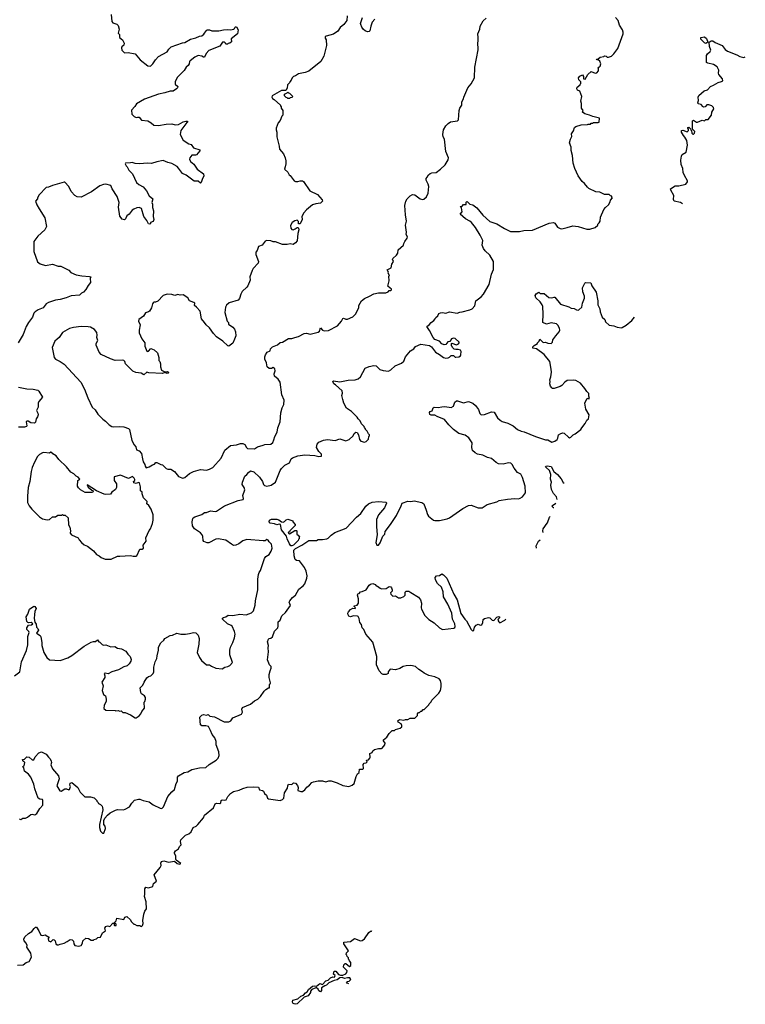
# Model space of a CAD drawing. Extents: x 2087054 to 2277909, y 548907 to 753496.
# Tile 389 of 444: x 2262022 to 2271394, y 641534 to 654247. Entities that reach past the tile are written whole.
import ezdxf

# ---------------------------------------------------------------- set-up
doc = ezdxf.new("R2010")
doc.units = 0

msp = doc.modelspace()

# ---------------------------------------------------------------- linework, layer by layer
at = {"layer": '0CON20XD'}
for points in [[(2263203, 654315), (2263210, 654225), (2263226, 654206), (2263275, 654190), (2263292, 654172), (2263308, 654125), (2263292, 654075), (2263310, 654055), (2263310, 654015), (2263348, 653985), (2263370, 653945), (2263365, 653918), (2263340, 653895), (2263338, 653885), (2263343, 653855), (2263365, 653827), (2263375, 653818), (2263423, 653823), (2263515, 653804), (2263577, 653727), (2263675, 653650), (2263705, 653648), (2263715, 653650), (2263743, 653677), (2263775, 653728), (2263815, 653772), (2263925, 653832), (2263946, 653865), (2263977, 653895), (2264125, 653950), (2264155, 653953), (2264227, 653995), (2264295, 654013), (2264345, 654036), (2264375, 654040), (2264401, 654059), (2264431, 654105), (2264445, 654114), (2264475, 654116), (2264505, 654104), (2264595, 654103), (2264655, 654118), (2264705, 654121), (2264745, 654116), (2264787, 654123), (2264798, 654132), (2264800, 654145), (2264810, 654155), (2264820, 654155), (2264842, 654115), (2264836, 654064), (2264755, 654000), (2264757, 653963), (2264737, 653943), (2264715, 653940), (2264705, 653930), (2264685, 653930), (2264680, 653945), (2264665, 653957), (2264642, 653955), (2264606, 653904), (2264463, 653847), (2264431, 653809), (2264410, 653765), (2264395, 653764), (2264375, 653774), (2264325, 653783), (2264285, 653764), (2264223, 653715), (2264214, 653705), (2264209, 653675), (2264196, 653655), (2264174, 653635), (2264147, 653593), (2264060, 653505), (2264038, 653465), (2264031, 653445), (2264031, 653415), (2264063, 653385), (2264062, 653368), (2264048, 653352), (2264005, 653326), (2263964, 653326), (2263895, 653302), (2263815, 653284), (2263635, 653220), (2263530, 653160), (2263510, 653125), (2263465, 653080), (2263470, 653025), (2263500, 652995), (2263525, 652982), (2263545, 652990), (2263565, 652988), (2263595, 652950), (2263679, 652939), (2263722, 652915), (2263754, 652884), (2263815, 652880), (2263915, 652900), (2263985, 652902), (2264031, 652891), (2264075, 652894), (2264135, 652930), (2264167, 652937), (2264190, 652935), (2264190, 652925), (2264180, 652920), (2264103, 652815), (2264093, 652765), (2264135, 652690), (2264205, 652644), (2264235, 652634), (2264265, 652594), (2264348, 652568), (2264350, 652555), (2264305, 652502), (2264293, 652497), (2264245, 652497), (2264219, 652465), (2264216, 652445), (2264228, 652415), (2264270, 652380), (2264316, 652315), (2264395, 652258), (2264401, 652225), (2264384, 652195), (2264367, 652145), (2264355, 652138), (2264325, 652160), (2264275, 652162), (2264171, 652241), (2264125, 652260), (2264075, 652331), (2264055, 652350), (2263985, 652392), (2263935, 652404), (2263875, 652428), (2263792, 652412), (2263725, 652390), (2263675, 652393), (2263565, 652384), (2263515, 652390), (2263475, 652402), (2263455, 652397), (2263390, 652395), (2263382, 652385), (2263395, 652360), (2263410, 652345), (2263430, 652305), (2263480, 652255), (2263532, 652145), (2263559, 652119), (2263618, 652088), (2263658, 652038), (2263694, 651974), (2263740, 651935), (2263730, 651885), (2263736, 651865), (2263736, 651824), (2263748, 651778), (2263747, 651705), (2263754, 651665), (2263745, 651640), (2263712, 651628), (2263710, 651615), (2263702, 651608), (2263685, 651612), (2263663, 651655), (2263626, 651706), (2263595, 651810), (2263565, 651820), (2263535, 651819), (2263495, 651801), (2263474, 651786), (2263435, 651737), (2263404, 651716), (2263390, 651675), (2263375, 651661), (2263345, 651673), (2263315, 651712), (2263299, 651825), (2263306, 651886), (2263281, 651965), (2263218, 652065), (2263199, 652105), (2263135, 652124), (2263105, 652120), (2263055, 652101), (2262951, 652025), (2262815, 651956), (2262765, 651960), (2262735, 651976), (2262687, 652027), (2262655, 652094), (2262605, 652147), (2262595, 652150), (2262445, 652106), (2262395, 652084), (2262365, 652080), (2262273, 651985), (2262250, 651945), (2262250, 651935), (2262228, 651905), (2262244, 651855), (2262274, 651804), (2262345, 651690), (2262366, 651575), (2262348, 651535), (2262255, 651452), (2262204, 651385), (2262203, 651255), (2262251, 651121), (2262285, 651093), (2262355, 651072), (2262445, 651090), (2262520, 651065), (2262555, 651063), (2262655, 651013), (2262684, 650984), (2262753, 650953), (2262825, 650938), (2262923, 650933), (2262940, 650925), (2262932, 650905), (2262935, 650852), (2262907, 650815), (2262878, 650762), (2262845, 650728), (2262820, 650715), (2262795, 650690), (2262685, 650680), (2262624, 650654), (2262545, 650632), (2262485, 650627), (2262395, 650596), (2262365, 650580), (2262324, 650526), (2262261, 650499), (2262221, 650475), (2262205, 650457), (2262186, 650404), (2262135, 650337), (2262106, 650285), (2262066, 650184), (2262000, 650075)], [(2266252, 654295), (2266246, 654235), (2266210, 654185), (2266163, 654147), (2266130, 654100), (2266075, 654060), (2265980, 654035), (2265968, 654025), (2265968, 654008), (2265982, 653985), (2265983, 653915), (2265948, 653775), (2265912, 653705), (2265756, 653584), (2265710, 653565), (2265625, 653547), (2265585, 653522), (2265560, 653515), (2265540, 653495), (2265530, 653465), (2265510, 653445), (2265505, 653430), (2265480, 653405), (2265477, 653363), (2265458, 653332), (2265405, 653332), (2265283, 653265), (2265277, 653245), (2265285, 653228), (2265308, 653218), (2265390, 653145), (2265392, 653132), (2265400, 653125), (2265400, 653105), (2265420, 653075), (2265420, 653015), (2265408, 653002), (2265388, 652945), (2265360, 652915), (2265333, 652845), (2265333, 652825), (2265341, 652795), (2265341, 652735), (2265373, 652615), (2265378, 652575), (2265428, 652515), (2265450, 652465), (2265460, 652425), (2265460, 652375), (2265453, 652367), (2265452, 652345), (2265440, 652315), (2265485, 652280), (2265503, 652243), (2265516, 652236), (2265565, 652168), (2265585, 652158), (2265613, 652157), (2265645, 652168), (2265675, 652168), (2265689, 652159), (2265770, 652035), (2265870, 651990), (2265929, 651919), (2265934, 651905), (2265905, 651879), (2265845, 651871), (2265802, 651858), (2265728, 651792), (2265692, 651755), (2265668, 651705), (2265672, 651668), (2265645, 651610), (2265625, 651610), (2265622, 651642), (2265605, 651658), (2265575, 651650), (2265543, 651627), (2265521, 651589), (2265523, 651553), (2265538, 651538), (2265555, 651534), (2265578, 651548), (2265605, 651563), (2265615, 651562), (2265624, 651554), (2265627, 651535), (2265614, 651486), (2265605, 651392), (2265586, 651365), (2265555, 651346), (2265515, 651352), (2265475, 651344), (2265415, 651346), (2265325, 651378), (2265297, 651377), (2265265, 651391), (2265215, 651398), (2265193, 651387), (2265153, 651337), (2265105, 651320), (2265090, 651265), (2265070, 651245), (2265070, 651215), (2265107, 651123), (2265100, 651105), (2265038, 651035), (2265025, 651010), (2264994, 650925), (2264997, 650885), (2264968, 650812), (2264956, 650794), (2264895, 650738), (2264878, 650705), (2264860, 650645), (2264844, 650626), (2264729, 650591), (2264691, 650559), (2264678, 650535), (2264672, 650465), (2264703, 650353), (2264717, 650337), (2264720, 650315), (2264776, 650276), (2264795, 650250), (2264808, 650215), (2264812, 650165), (2264795, 650120), (2264775, 650070), (2264725, 650030), (2264710, 650035), (2264646, 650096), (2264564, 650154), (2264523, 650195), (2264475, 650268), (2264432, 650305), (2264407, 650337), (2264372, 650385), (2264352, 650485), (2264306, 650536), (2264280, 650555), (2264282, 650585), (2264272, 650595), (2264215, 650618), (2264192, 650655), (2264135, 650693), (2264095, 650689), (2264065, 650697), (2264025, 650684), (2263985, 650700), (2263925, 650704), (2263876, 650685), (2263805, 650611), (2263775, 650598), (2263755, 650600), (2263745, 650593), (2263735, 650578), (2263724, 650525), (2263697, 650483), (2263685, 650474), (2263645, 650463), (2263619, 650421), (2263562, 650375), (2263556, 650355), (2263576, 650305), (2263564, 650236), (2263567, 650205), (2263598, 650125), (2263637, 650075), (2263640, 650030), (2263665, 649968), (2263675, 649962), (2263685, 649968), (2263715, 650000), (2263760, 649985), (2263800, 649945), (2263820, 649885), (2263820, 649845), (2263830, 649835), (2263840, 649805), (2263840, 649765), (2263855, 649720), (2263895, 649698), (2263925, 649706), (2263943, 649695), (2263940, 649685), (2263925, 649678), (2263895, 649690), (2263865, 649680), (2263689, 649689), (2263665, 649697), (2263625, 649662), (2263592, 649682), (2263523, 649693), (2263485, 649710), (2263390, 649805), (2263380, 649835), (2263367, 649847), (2263345, 649852), (2263255, 649848), (2263195, 649868), (2263074, 649924), (2263048, 649955), (2263008, 650045), (2263010, 650065), (2263029, 650105), (2263016, 650145), (2263021, 650175), (2263016, 650206), (2262988, 650245), (2262936, 650276), (2262905, 650283), (2262815, 650284), (2262715, 650274), (2262665, 650261), (2262575, 650207), (2262530, 650145), (2262505, 650121), (2262476, 650094), (2262440, 650015), (2262468, 649885), (2262485, 649862), (2262545, 649833), (2262595, 649798), (2262810, 649565), (2262860, 649475), (2262900, 649365), (2262958, 649245), (2262995, 649208), (2263030, 649155), (2263095, 649087), (2263132, 649062), (2263178, 649015), (2263210, 648995), (2263235, 648989), (2263315, 648996), (2263368, 648988), (2263425, 648970), (2263442, 648955), (2263472, 648815), (2263499, 648759), (2263521, 648731), (2263530, 648695), (2263565, 648678), (2263597, 648645), (2263610, 648575), (2263618, 648538), (2263640, 648505), (2263643, 648483), (2263655, 648462), (2263695, 648472), (2263735, 648500), (2263765, 648510), (2263782, 648528), (2263795, 648528), (2263844, 648504), (2263868, 648498), (2263915, 648452), (2263935, 648442), (2263972, 648442), (2264020, 648415), (2264075, 648348), (2264115, 648330), (2264131, 648329), (2264155, 648337), (2264215, 648386), (2264265, 648413), (2264357, 648437), (2264435, 648432), (2264475, 648442), (2264515, 648463), (2264626, 648585), (2264670, 648690), (2264745, 648749), (2264822, 648758), (2264875, 648773), (2264905, 648773), (2264931, 648761), (2264950, 648725), (2264965, 648710), (2265055, 648708), (2265095, 648733), (2265167, 648753), (2265186, 648764), (2265264, 648766), (2265291, 648789), (2265306, 648824)], [(2265306, 648824), (2265316, 648864), (2265347, 648923), (2265356, 648975), (2265384, 649055), (2265395, 649170), (2265414, 649235), (2265433, 649277), (2265436, 649334), (2265409, 649405), (2265384, 649565), (2265360, 649605), (2265314, 649645), (2265310, 649675), (2265320, 649715), (2265319, 649739), (2265295, 649757), (2265275, 649742), (2265245, 649742), (2265218, 649765), (2265210, 649815), (2265188, 649865), (2265188, 649895), (2265195, 649920), (2265220, 649955), (2265255, 649970), (2265260, 649995), (2265288, 650025), (2265352, 650048), (2265385, 650080), (2265415, 650082), (2265495, 650131), (2265535, 650132), (2265575, 650142), (2265622, 650158), (2265695, 650196), (2265725, 650198), (2265774, 650186), (2265876, 650214), (2265892, 650225), (2265905, 650270), (2265935, 650240), (2265955, 650230), (2266010, 650235), (2266128, 650292), (2266177, 650353), (2266195, 650388), (2266205, 650392), (2266235, 650380), (2266255, 650382), (2266325, 650410), (2266360, 650445), (2266402, 650525), (2266403, 650557), (2266438, 650615), (2266475, 650648), (2266540, 650675), (2266595, 650708), (2266655, 650720), (2266749, 650721), (2266780, 650735), (2266795, 650750), (2266815, 650750), (2266825, 650760), (2266825, 650770), (2266805, 650780), (2266778, 650808), (2266792, 650875), (2266790, 650935), (2266798, 650945), (2266780, 650975), (2266787, 650987), (2266770, 651015), (2266820, 651045), (2266828, 651092), (2266848, 651125), (2266838, 651155), (2266842, 651165), (2266888, 651205), (2266907, 651233), (2266910, 651275), (2266980, 651335), (2266983, 651357), (2266998, 651385), (2267028, 651425), (2267030, 651445), (2267012, 651475), (2267018, 651505), (2267003, 651593), (2267017, 651645), (2267007, 651727), (2266997, 651847), (2267010, 651905), (2267025, 651935), (2267066, 651974), (2267095, 651991), (2267125, 651986), (2267195, 651934), (2267225, 651924), (2267240, 651930), (2267275, 651959), (2267299, 652005), (2267306, 652095), (2267299, 652125), (2267273, 652175), (2267273, 652195), (2267283, 652215), (2267303, 652245), (2267325, 652260), (2267345, 652269), (2267402, 652275), (2267457, 652315), (2267516, 652374), (2267555, 652438), (2267561, 652465), (2267524, 652544), (2267510, 652705), (2267493, 652733), (2267488, 652765), (2267497, 652825), (2267524, 652876), (2267555, 652907), (2267585, 652927), (2267675, 652942), (2267688, 652955), (2267697, 653075), (2267708, 653105), (2267732, 653145), (2267734, 653186), (2267753, 653225), (2267757, 653245), (2267808, 653365), (2267853, 653417), (2267897, 653495), (2267900, 653635), (2267943, 653857), (2267938, 653955), (2267943, 653967), (2267943, 654015), (2267938, 654065), (2267963, 654125), (2267968, 654162), (2268009, 654231), (2268045, 654268)], [(2266278, 648825), (2266330, 648875), (2266340, 648905), (2266365, 648920), (2266380, 648915), (2266400, 648885), (2266410, 648825), (2266430, 648805), (2266475, 648792), (2266495, 648800), (2266525, 648830), (2266530, 648865), (2266540, 648875), (2266540, 648885), (2266525, 648900), (2266510, 648935), (2266490, 648955), (2266490, 648965), (2266475, 648980), (2266470, 648995), (2266437, 649027), (2266418, 649068), (2266392, 649095), (2266382, 649115), (2266306, 649186), (2266243, 649233), (2266209, 649295), (2266194, 649345), (2266184, 649395), (2266192, 649425), (2266188, 649455), (2266102, 649532), (2266078, 649545), (2266068, 649575), (2266075, 649582), (2266155, 649573), (2266265, 649593), (2266355, 649598), (2266392, 649608), (2266424, 649636), (2266485, 649749), (2266535, 649769), (2266595, 649784), (2266625, 649778), (2266675, 649731), (2266715, 649718), (2266785, 649708), (2266814, 649726), (2266873, 649777), (2266955, 649811), (2266982, 649838), (2267006, 649895), (2267069, 649971), (2267112, 649998), (2267134, 650026), (2267205, 650058), (2267315, 650038), (2267340, 650025), (2267392, 649952), (2267445, 649923), (2267496, 649884), (2267525, 649877), (2267557, 649883), (2267575, 649890), (2267595, 649910), (2267625, 649910), (2267645, 649890), (2267655, 649888), (2267695, 649893), (2267715, 649908), (2267721, 649919), (2267722, 649962), (2267715, 649980), (2267685, 649990), (2267655, 649988), (2267633, 649993), (2267610, 650015), (2267608, 650028), (2267600, 650035), (2267600, 650065), (2267605, 650070), (2267665, 650048), (2267689, 650061), (2267700, 650075), (2267698, 650085), (2267645, 650131), (2267625, 650136), (2267598, 650125), (2267578, 650092), (2267553, 650087), (2267526, 650054), (2267505, 650048), (2267475, 650060), (2267445, 650098), (2267385, 650118), (2267364, 650144), (2267317, 650235), (2267282, 650285), (2267312, 650305), (2267335, 650338), (2267369, 650361), (2267388, 650385), (2267395, 650400), (2267422, 650425), (2267436, 650454), (2267455, 650464), (2267485, 650466), (2267525, 650457), (2267575, 650474), (2267672, 650458), (2267705, 650471), (2267735, 650473), (2267835, 650500), (2267865, 650514), (2267899, 650551), (2267914, 650616), (2267983, 650667), (2268014, 650705), (2268085, 650828), (2268115, 650960), (2268143, 651023), (2268141, 651125), (2268096, 651205), (2268035, 651263), (2268012, 651292), (2267997, 651335), (2268005, 651398), (2267971, 651465), (2267907, 651565), (2267857, 651627), (2267835, 651645), (2267779, 651675), (2267710, 651735), (2267737, 651765), (2267727, 651817), (2267710, 651835), (2267735, 651840), (2267755, 651860), (2267788, 651862), (2267788, 651892), (2267795, 651900), (2267806, 651896), (2267836, 651866), (2267875, 651856), (2267925, 651816), (2268002, 651722), (2268095, 651642), (2268185, 651612), (2268282, 651552), (2268363, 651513), (2268479, 651511), (2268533, 651523), (2268645, 651528), (2268860, 651620), (2268915, 651630), (2268935, 651618), (2268970, 651570), (2269001, 651551), (2269025, 651548), (2269095, 651562), (2269165, 651587), (2269235, 651576), (2269345, 651542), (2269385, 651542), (2269455, 651562), (2269490, 651595), (2269490, 651605), (2269507, 651623), (2269518, 651645), (2269522, 651695), (2269568, 651795), (2269587, 651823), (2269628, 651855), (2269650, 651895), (2269652, 651918), (2269680, 651945), (2269672, 651952), (2269668, 651968), (2269652, 651972), (2269635, 651990), (2269575, 651990), (2269515, 652018), (2269463, 652023), (2269375, 652068), (2269354, 652084), (2269315, 652132), (2269287, 652157), (2269235, 652230), (2269192, 652325), (2269170, 652395), (2269160, 652495), (2269143, 652557), (2269143, 652603), (2269122, 652655), (2269134, 652706), (2269153, 652737), (2269150, 652775), (2269175, 652810), (2269186, 652854), (2269205, 652869), (2269272, 652888), (2269355, 652892), (2269365, 652900), (2269395, 652900), (2269405, 652910), (2269425, 652910), (2269435, 652918), (2269495, 652918), (2269508, 652925), (2269510, 652975), (2269425, 652997), (2269380, 653015), (2269323, 653033), (2269290, 653055), (2269298, 653075), (2269280, 653105), (2269280, 653165), (2269270, 653195), (2269282, 653255), (2269258, 653325), (2269225, 653338), (2269217, 653355), (2269223, 653375), (2269260, 653405), (2269260, 653415), (2269270, 653425), (2269270, 653445), (2269245, 653472), (2269239, 653495), (2269255, 653518), (2269293, 653533), (2269303, 653513), (2269303, 653483), (2269325, 653480), (2269361, 653539), (2269403, 653577), (2269455, 653558), (2269478, 653562), (2269498, 653585), (2269498, 653615), (2269490, 653625), (2269505, 653640), (2269520, 653645), (2269528, 653675), (2269515, 653710), (2269495, 653730), (2269475, 653730), (2269472, 653738), (2269495, 653740), (2269520, 653765), (2269565, 653770), (2269575, 653780), (2269595, 653778), (2269610, 653765), (2269625, 653762), (2269665, 653777), (2269696, 653805), (2269748, 653875), (2269816, 654064), (2269817, 654085), (2269806, 654116), (2269770, 654175), (2269752, 654235), (2269718, 654275)], [(2266607, 654253), (2266574, 654215), (2266556, 654165), (2266546, 654105), (2266535, 654094), (2266515, 654090), (2266485, 654101), (2266462, 654122), (2266440, 654150), (2266426, 654184), (2266424, 654196), (2266450, 654275)], [(2270581, 651871), (2270555, 651887), (2270474, 651905), (2270467, 651925), (2270469, 651979), (2270430, 652045), (2270428, 652065), (2270488, 652102), (2270535, 652102), (2270627, 652123), (2270648, 652155), (2270648, 652165), (2270608, 652235), (2270593, 652275), (2270586, 652326), (2270567, 652377), (2270562, 652435), (2270569, 652485), (2270580, 652505), (2270630, 652535), (2270648, 652625), (2270639, 652685), (2270615, 652728), (2270595, 652750), (2270570, 652795), (2270570, 652815), (2270589, 652819), (2270645, 652800), (2270660, 652815), (2270660, 652835), (2270650, 652845), (2270650, 652855), (2270665, 652860), (2270688, 652838), (2270692, 652822), (2270700, 652815), (2270702, 652782), (2270715, 652770), (2270725, 652770), (2270737, 652783), (2270740, 652805), (2270710, 652835), (2270711, 652939), (2270725, 652948), (2270763, 652923), (2270775, 652922), (2270835, 652950), (2270865, 652940), (2270883, 652957), (2270915, 652960), (2270956, 653014), (2270960, 653055), (2270986, 653094), (2270982, 653115), (2270960, 653135), (2270925, 653147), (2270895, 653148), (2270875, 653122), (2270855, 653118), (2270844, 653124), (2270825, 653150), (2270785, 653162), (2270780, 653175), (2270790, 653205), (2270787, 653245), (2270794, 653266), (2270861, 653329), (2270905, 653340), (2270945, 653384), (2270985, 653401), (2271042, 653438), (2271085, 653448), (2271102, 653458), (2271098, 653485), (2271050, 653540), (2271047, 653555), (2271052, 653595), (2271030, 653640), (2270985, 653669), (2270910, 653685), (2270894, 653695), (2270894, 653785), (2270905, 653806), (2270942, 653835), (2270948, 653852), (2270930, 653900), (2270928, 653955), (2270955, 653974), (2270975, 653974), (2271004, 653954), (2271095, 653912), (2271135, 653862), (2271165, 653840), (2271285, 653795), (2271325, 653771), (2271375, 653760), (2271394, 653766)], [(2270885, 653940), (2270865, 653948), (2270818, 653995), (2270820, 654015), (2270865, 654024), (2270893, 654005), (2270910, 653955), (2270885, 653940)], [(2265505, 653230), (2265485, 653230), (2265478, 653238), (2265462, 653242), (2265442, 653262), (2265440, 653285), (2265478, 653302), (2265485, 653310), (2265492, 653302), (2265508, 653298), (2265550, 653255), (2265538, 653242), (2265515, 653240), (2265505, 653230)], [(2268947, 650165), (2268990, 650215), (2268998, 650238), (2268994, 650265), (2268974, 650304), (2268955, 650321), (2268885, 650334), (2268825, 650316), (2268780, 650335), (2268784, 650445), (2268779, 650545), (2268772, 650565), (2268746, 650605), (2268687, 650655), (2268681, 650685), (2268691, 650709), (2268725, 650728), (2268745, 650713), (2268795, 650713), (2268858, 650658), (2268895, 650656), (2268925, 650666), (2268935, 650664), (2269008, 650575), (2269115, 650540), (2269145, 650524), (2269185, 650520), (2269215, 650500), (2269235, 650498), (2269245, 650500), (2269284, 650536), (2269289, 650585), (2269315, 650650), (2269316, 650675), (2269297, 650735), (2269292, 650785), (2269320, 650845), (2269330, 650855), (2269398, 650848), (2269412, 650812), (2269467, 650727), (2269490, 650615), (2269488, 650565), (2269514, 650514), (2269521, 650475), (2269546, 650406), (2269579, 650375), (2269587, 650345), (2269635, 650304), (2269695, 650294), (2269737, 650277), (2269795, 650268), (2269805, 650271), (2269856, 650304), (2269928, 650362), (2269961, 650405)], [(2262015, 643928), (2262035, 643922), (2262064, 643936), (2262095, 643938), (2262121, 643949), (2262165, 643983), (2262185, 643990), (2262218, 643982), (2262244, 643996), (2262280, 644060), (2262321, 644105), (2262322, 644165), (2262315, 644179), (2262282, 644182), (2262260, 644195), (2262216, 644315), (2262204, 644375), (2262165, 644468), (2262137, 644505), (2262083, 644545), (2262077, 644587), (2262062, 644605), (2262080, 644615), (2262088, 644655), (2262075, 644670), (2262065, 644670), (2262060, 644695), (2262085, 644700), (2262115, 644728), (2262145, 644723), (2262185, 644692), (2262205, 644692), (2262221, 644729), (2262268, 644782), (2262305, 644792), (2262362, 644765), (2262394, 644724), (2262414, 644704), (2262429, 644675), (2262433, 644655), (2262426, 644625), (2262444, 644575), (2262524, 644484), (2262533, 644447), (2262502, 644355), (2262539, 644289), (2262556, 644284), (2262605, 644314), (2262625, 644314), (2262655, 644302), (2262663, 644307), (2262677, 644345), (2262670, 644365), (2262675, 644390), (2262695, 644398), (2262772, 644335), (2262805, 644272), (2262864, 644214), (2262935, 644212), (2262985, 644200), (2263020, 644165), (2263020, 644155), (2263035, 644140), (2263040, 644125), (2263065, 644112), (2263085, 644092), (2263093, 644075), (2263096, 644045), (2263053, 643855), (2263052, 643815), (2263065, 643770), (2263090, 643745), (2263110, 643745), (2263130, 643805), (2263124, 643834), (2263110, 643855), (2263110, 643905), (2263122, 643938), (2263156, 643974), (2263192, 644008), (2263258, 644042), (2263285, 644049), (2263364, 644046), (2263385, 644054), (2263438, 644085), (2263471, 644129), (2263505, 644169), (2263555, 644184), (2263575, 644184), (2263615, 644164), (2263695, 644147), (2263745, 644111), (2263835, 644067), (2263858, 644062), (2263881, 644085), (2263937, 644215), (2263985, 644278), (2264021, 644309), (2264042, 644385), (2264059, 644415), (2264062, 644465), (2264075, 644482), (2264147, 644525), (2264195, 644537), (2264245, 644565), (2264345, 644587), (2264425, 644593), (2264469, 644631), (2264558, 644685), (2264585, 644712), (2264598, 644745), (2264593, 644793), (2264560, 644885), (2264558, 644925), (2264544, 644975), (2264509, 645019), (2264485, 645067), (2264461, 645121), (2264428, 645128), (2264375, 645129), (2264355, 645142), (2264348, 645242), (2264375, 645267), (2264395, 645276), (2264435, 645267), (2264455, 645277), (2264476, 645256), (2264538, 645245), (2264663, 645183), (2264725, 645181), (2264747, 645193), (2264776, 645234), (2264888, 645282), (2264898, 645305), (2264890, 645345), (2264901, 645365), (2265005, 645410), (2265056, 645454), (2265098, 645475), (2265134, 645506), (2265178, 645575), (2265201, 645599), (2265235, 645620), (2265248, 645622), (2265250, 645665), (2265258, 645672), (2265260, 645685), (2265242, 645755), (2265243, 645793), (2265255, 645840), (2265272, 645875), (2265268, 645895), (2265250, 645915), (2265222, 645982), (2265234, 646086), (2265230, 646135), (2265237, 646165), (2265223, 646215), (2265235, 646248), (2265245, 646258), (2265265, 646262), (2265285, 646278), (2265315, 646352), (2265354, 646396), (2265360, 646415), (2265359, 646471), (2265386, 646495), (2265409, 646551), (2265455, 646593), (2265520, 646685), (2265504, 646725), (2265511, 646745), (2265544, 646786), (2265583, 646817), (2265627, 646893), (2265682, 646935), (2265705, 646962), (2265731, 647035), (2265734, 647065), (2265724, 647125), (2265702, 647175), (2265635, 647260), (2265595, 647263), (2265580, 647275), (2265566, 647324), (2265562, 647398), (2265585, 647420), (2265665, 647463), (2265756, 647524), (2265855, 647524), (2265875, 647534), (2265935, 647534), (2265987, 647543), (2266007, 647553), (2266045, 647590), (2266094, 647626), (2266237, 647683), (2266370, 647825), (2266429, 647871), (2266491, 647965), (2266526, 647994), (2266575, 648016), (2266655, 648024), (2266756, 648016), (2266760, 648005), (2266734, 647946), (2266657, 647855), (2266632, 647795), (2266630, 647705), (2266640, 647595), (2266622, 647495), (2266634, 647464), (2266655, 647462), (2266677, 647493), (2266713, 647577), (2266737, 647603), (2266743, 647637), (2266813, 647727), (2266890, 647845), (2266948, 647972), (2266960, 648005), (2267035, 648029), (2267075, 648026), (2267115, 648034), (2267215, 648014), (2267240, 647995), (2267273, 647915), (2267288, 647858), (2267303, 647835), (2267365, 647787), (2267385, 647780), (2267445, 647780), (2267545, 647804), (2267575, 647817), (2267745, 647937), (2267820, 647975), (2267855, 647977), (2267945, 647942), (2267995, 647942), (2268060, 647985), (2268185, 648020), (2268215, 648037), (2268324, 648056), (2268416, 648064), (2268465, 648061), (2268485, 648069), (2268514, 648086), (2268553, 648137), (2268549, 648225), (2268514, 648334), (2268495, 648377), (2268452, 648402), (2268408, 648455), (2268383, 648505), (2268365, 648520), (2268335, 648526), (2268265, 648508), (2268205, 648514), (2268178, 648528), (2268115, 648582), (2268065, 648592), (2268002, 648625), (2267935, 648639), (2267904, 648654), (2267870, 648685), (2267862, 648725), (2267866, 648785), (2267825, 648846), (2267775, 648884), (2267695, 648906), (2267626, 648955), (2267566, 649015), (2267509, 649085), (2267415, 649122), (2267385, 649142), (2267335, 649142), (2267320, 649150), (2267313, 649177), (2267325, 649190), (2267350, 649195), (2267362, 649235), (2267375, 649242), (2267425, 649238), (2267475, 649249), (2267515, 649251), (2267595, 649238), (2267624, 649255), (2267643, 649307), (2267665, 649324), (2267675, 649326), (2267755, 649301), (2267817, 649317), (2267875, 649294), (2267909, 649265), (2267946, 649215), (2267965, 649163), (2267984, 649144), (2268025, 649148), (2268115, 649184), (2268150, 649180), (2268195, 649108), (2268228, 649075), (2268255, 649059), (2268325, 649039), (2268394, 649004), (2268451, 648955), (2268500, 648935), (2268537, 648927), (2268684, 648864), (2268815, 648823), (2268845, 648822), (2268895, 648791), (2268935, 648804), (2268962, 648828), (2268973, 648845), (2268982, 648885), (2269010, 648905), (2269035, 648913), (2269055, 648910), (2269110, 648855), (2269125, 648850), (2269142, 648855), (2269172, 648885), (2269198, 648898), (2269270, 648955), (2269282, 648978), (2269326, 649034), (2269346, 649074), (2269370, 649095), (2269376, 649145), (2269335, 649220), (2269323, 649295), (2269347, 649353), (2269365, 649360), (2269373, 649353), (2269380, 649355), (2269372, 649385), (2269375, 649420), (2269345, 649448), (2269322, 649485), (2269265, 649552), (2269205, 649587), (2269175, 649593), (2269095, 649588), (2269065, 649568), (2269025, 649522), (2269001, 649509), (2268925, 649486), (2268905, 649487), (2268895, 649493), (2268878, 649515), (2268868, 649545), (2268872, 649575), (2268868, 649595), (2268883, 649635), (2268889, 649695), (2268888, 649735), (2268870, 649835), (2268795, 649923), (2268695, 649996), (2268650, 650005), (2268650, 650025), (2268665, 650040), (2268710, 650065), (2268710, 650075), (2268730, 650095), (2268740, 650120), (2268785, 650078), (2268815, 650082), (2268845, 650070), (2268885, 650067), (2268903, 650085), (2268910, 650115), (2268947, 650165)], [(2262005, 649504), (2262115, 649480), (2262195, 649476), (2262254, 649464), (2262271, 649451), (2262318, 649375), (2262271, 649319), (2262259, 649295), (2262259, 649245), (2262239, 649199), (2262256, 649165), (2262259, 649145), (2262251, 649119), (2262233, 649095), (2262225, 649050), (2262211, 649039), (2262165, 649043), (2262132, 649062), (2262115, 649063), (2262107, 649055), (2262113, 649005), (2262108, 648995), (2262084, 648986), (2262005, 648984)], [(2261956, 645774), (2262025, 645828), (2262044, 645955), (2262108, 646102), (2262129, 646175), (2262126, 646284), (2262143, 646335), (2262139, 646349), (2262116, 646375), (2262114, 646396), (2262135, 646430), (2262175, 646432), (2262190, 646445), (2262172, 646462), (2262135, 646458), (2262125, 646462), (2262114, 646476), (2262104, 646535), (2262127, 646573), (2262148, 646635), (2262205, 646673), (2262219, 646669), (2262233, 646645), (2262216, 646604), (2262214, 646565), (2262208, 646515), (2262218, 646468), (2262235, 646440), (2262238, 646405), (2262257, 646385), (2262263, 646365), (2262240, 646325), (2262285, 646296), (2262295, 646280), (2262308, 646205), (2262307, 646165), (2262332, 646075), (2262372, 646012), (2262405, 645983), (2262545, 645973), (2262645, 646007), (2262695, 646037), (2262855, 646160), (2262945, 646210), (2262975, 646220), (2263002, 646218), (2263025, 646238), (2263037, 646227), (2263042, 646212), (2263055, 646210), (2263088, 646178), (2263105, 646173), (2263135, 646177), (2263199, 646149), (2263252, 646152), (2263285, 646132), (2263335, 646122), (2263394, 646094), (2263418, 646055), (2263450, 646025), (2263460, 645985), (2263457, 645965), (2263435, 645928), (2263408, 645902), (2263365, 645890), (2263297, 645853), (2263214, 645826), (2263165, 645802), (2263125, 645810), (2263114, 645805), (2263122, 645775), (2263120, 645755), (2263084, 645695), (2263100, 645645), (2263088, 645585), (2263091, 645571), (2263106, 645536), (2263128, 645515), (2263138, 645475), (2263138, 645445), (2263113, 645397), (2263110, 645355), (2263135, 645330), (2263255, 645328), (2263265, 645322), (2263295, 645328), (2263315, 645320), (2263332, 645322), (2263353, 645303), (2263385, 645300), (2263455, 645273), (2263515, 645232), (2263527, 645233), (2263565, 645258), (2263587, 645283), (2263598, 645315), (2263632, 645358), (2263630, 645435), (2263640, 645445), (2263648, 645475), (2263648, 645495), (2263635, 645518), (2263595, 645543), (2263585, 645558), (2263578, 645622), (2263613, 645655), (2263630, 645695), (2263665, 645748), (2263684, 645766), (2263714, 645776), (2263744, 645806), (2263753, 645827), (2263756, 645885), (2263771, 645955), (2263795, 646000), (2263796, 646035), (2263814, 646105), (2263814, 646145), (2263845, 646201), (2263885, 646234), (2263897, 646255), (2263965, 646294), (2263995, 646300), (2264053, 646327), (2264105, 646314), (2264165, 646314), (2264215, 646320), (2264265, 646336), (2264295, 646330), (2264325, 646302), (2264338, 646255), (2264334, 646185), (2264314, 646075), (2264343, 646013), (2264372, 645975), (2264436, 645916), (2264475, 645918), (2264498, 645898), (2264555, 645876), (2264635, 645867), (2264672, 645888), (2264710, 645895), (2264735, 645908), (2264770, 645945), (2264738, 646045), (2264736, 646105), (2264744, 646145), (2264776, 646205), (2264798, 646265), (2264804, 646315), (2264797, 646347), (2264764, 646415), (2264753, 646425), (2264706, 646445), (2264642, 646505), (2264642, 646518), (2264655, 646530), (2264685, 646537), (2264715, 646557), (2264775, 646556), (2264865, 646573), (2264945, 646564), (2265015, 646589), (2265043, 646615), (2265063, 646687), (2265068, 646745), (2265098, 646885), (2265096, 647024), (2265105, 647082), (2265115, 647110), (2265134, 647135), (2265185, 647292), (2265203, 647315), (2265245, 647341), (2265271, 647385), (2265283, 647425), (2265274, 647474), (2265242, 647505), (2265232, 647525), (2265215, 647537), (2265191, 647519), (2265165, 647517), (2264955, 647535), (2264905, 647520), (2264852, 647478), (2264815, 647460), (2264785, 647457), (2264756, 647475), (2264685, 647526), (2264585, 647544), (2264555, 647540), (2264465, 647494), (2264445, 647494), (2264399, 647509), (2264391, 647521), (2264387, 647575), (2264378, 647595), (2264355, 647622), (2264279, 647675), (2264252, 647712), (2264251, 647765), (2264260, 647805), (2264264, 647816), (2264285, 647829), (2264375, 647860), (2264408, 647882), (2264435, 647884), (2264485, 647906), (2264545, 647896), (2264565, 647901), (2264665, 647971), (2264845, 648040), (2264907, 648053), (2264913, 648065), (2264906, 648105), (2264928, 648175), (2264922, 648205), (2264896, 648245), (2264899, 648275), (2264929, 648351), (2264956, 648374), (2264975, 648401), (2265005, 648421), (2265045, 648407), (2265119, 648339), (2265156, 648286), (2265169, 648245), (2265185, 648232), (2265215, 648224), (2265272, 648238), (2265326, 648274), (2265386, 648425), (2265405, 648454), (2265445, 648496), (2265508, 648525), (2265529, 648575), (2265545, 648591), (2265615, 648614), (2265705, 648629), (2265835, 648619), (2265885, 648608), (2265918, 648612), (2265918, 648635), (2265885, 648672), (2265854, 648724), (2265862, 648765), (2265885, 648790), (2265945, 648818), (2265997, 648827), (2266095, 648814), (2266155, 648833), (2266235, 648810), (2266278, 648825)], [(2263125, 647280), (2263205, 647282), (2263285, 647318), (2263315, 647322), (2263455, 647328), (2263488, 647318), (2263525, 647318), (2263536, 647324), (2263575, 647410), (2263605, 647410), (2263620, 647425), (2263618, 647462), (2263656, 647514), (2263652, 647555), (2263695, 647650), (2263713, 647675), (2263735, 647740), (2263744, 647786), (2263744, 647855), (2263720, 647925), (2263690, 647975), (2263663, 647995), (2263667, 648025), (2263623, 648075), (2263603, 648125), (2263602, 648145), (2263584, 648165), (2263582, 648215), (2263568, 648265), (2263555, 648270), (2263525, 648257), (2263497, 648267), (2263490, 648285), (2263510, 648295), (2263508, 648312), (2263499, 648329), (2263477, 648347), (2263427, 648323), (2263325, 648368), (2263240, 648345), (2263242, 648295), (2263273, 648255), (2263273, 648205), (2263260, 648180), (2263210, 648145), (2263195, 648122), (2263135, 648118), (2263115, 648122), (2263015, 648162), (2262895, 648240), (2262892, 648235), (2262905, 648213), (2262952, 648172), (2262966, 648166), (2262970, 648150), (2262955, 648143), (2262867, 648143), (2262807, 648175), (2262781, 648201), (2262769, 648225), (2262774, 648296), (2262800, 648315), (2262775, 648342), (2262752, 648352), (2262722, 648382), (2262684, 648404), (2262625, 648473), (2262529, 648569), (2262495, 648614), (2262451, 648641), (2262435, 648660), (2262425, 648662), (2262405, 648651), (2262335, 648660), (2262315, 648656), (2262278, 648632), (2262250, 648605), (2262211, 648535), (2262184, 648465), (2262171, 648415), (2262154, 648285), (2262130, 648205), (2262124, 648094), (2262123, 648015), (2262142, 647972), (2262178, 647925), (2262279, 647829), (2262315, 647802), (2262375, 647788), (2262407, 647793), (2262445, 647830), (2262485, 647830), (2262515, 647850), (2262565, 647850), (2262575, 647860), (2262585, 647850), (2262608, 647848), (2262647, 647817), (2262652, 647725), (2262668, 647695), (2262680, 647645), (2262672, 647615), (2262690, 647595), (2262776, 647556), (2262789, 647529), (2262818, 647495), (2262855, 647468), (2262898, 647448), (2262975, 647388), (2263015, 647342), (2263050, 647325), (2263073, 647303), (2263125, 647280)], [(2268966, 648051), (2268955, 648086), (2268918, 648128), (2268889, 648179), (2268884, 648235), (2268890, 648275), (2268879, 648315), (2268880, 648375), (2268866, 648426), (2268820, 648465), (2268814, 648475), (2268817, 648483), (2268834, 648486), (2268885, 648478), (2268923, 648415), (2268969, 648375), (2269017, 648317), (2269041, 648271), (2269055, 648262)], [(2268921, 647944), (2268915, 647946), (2268896, 647965), (2268902, 647975), (2268947, 648006)], [(2265535, 647452), (2265522, 647455), (2265505, 647478), (2265475, 647543), (2265468, 647578), (2265405, 647658), (2265390, 647730), (2265375, 647732), (2265345, 647724), (2265315, 647738), (2265255, 647747), (2265242, 647762), (2265247, 647785), (2265276, 647796), (2265345, 647796), (2265370, 647790), (2265403, 647763), (2265425, 647759), (2265444, 647766), (2265465, 647790), (2265485, 647799), (2265550, 647775), (2265550, 647765), (2265578, 647728), (2265580, 647715), (2265512, 647648), (2265508, 647632), (2265492, 647628), (2265490, 647615), (2265505, 647610), (2265575, 647650), (2265595, 647650), (2265600, 647645), (2265600, 647605), (2265640, 647575), (2265630, 647565), (2265630, 647545), (2265622, 647538), (2265618, 647522), (2265557, 647463), (2265535, 647452)], [(2268784, 647625), (2268779, 647645), (2268784, 647675), (2268836, 647745), (2268838, 647750), (2268867, 647823), (2268874, 647833)], [(2268698, 647425), (2268692, 647455), (2268724, 647515), (2268744, 647531)], [(2264746, 644254), (2264785, 644282), (2264855, 644298), (2264905, 644322), (2264962, 644338), (2265045, 644342), (2265105, 644338), (2265120, 644305), (2265156, 644296), (2265172, 644285), (2265182, 644255), (2265208, 644235), (2265223, 644195), (2265235, 644187), (2265385, 644167), (2265415, 644177), (2265433, 644195), (2265444, 644265), (2265480, 644325), (2265483, 644355), (2265495, 644377), (2265535, 644372), (2265558, 644392), (2265585, 644390), (2265609, 644359), (2265618, 644335), (2265613, 644293), (2265655, 644280), (2265675, 644280), (2265706, 644304), (2265731, 644339), (2265765, 644362), (2265795, 644398), (2265815, 644408), (2265875, 644420), (2265935, 644420), (2265975, 644408), (2266015, 644420), (2266045, 644421), (2266122, 644395), (2266195, 644360), (2266275, 644344), (2266318, 644362), (2266344, 644385), (2266369, 644475), (2266385, 644508), (2266408, 644525), (2266412, 644568), (2266452, 644568), (2266462, 644578), (2266458, 644632), (2266473, 644647), (2266495, 644652), (2266510, 644665), (2266502, 644688), (2266525, 644690), (2266546, 644714), (2266550, 644725), (2266545, 644770), (2266576, 644784), (2266582, 644805), (2266605, 644822), (2266655, 644838), (2266695, 644838), (2266705, 644843), (2266736, 644884), (2266742, 644905), (2266720, 644935), (2266722, 644948), (2266763, 644985), (2266795, 645030), (2266833, 645067), (2266865, 645070), (2266875, 645080), (2266935, 645100), (2266958, 645115), (2266958, 645132), (2266948, 645155), (2266910, 645175), (2266908, 645195), (2266929, 645211), (2266985, 645203), (2267005, 645213), (2267035, 645212), (2267065, 645228), (2267125, 645230), (2267158, 645262), (2267160, 645285), (2267175, 645300), (2267185, 645300), (2267205, 645320), (2267215, 645320), (2267235, 645340), (2267245, 645340), (2267305, 645400), (2267310, 645415), (2267335, 645440), (2267345, 645460), (2267435, 645552), (2267457, 645585), (2267466, 645635), (2267464, 645676), (2267456, 645715), (2267440, 645735), (2267385, 645760), (2267308, 645778), (2267248, 645808), (2267225, 645828), (2267176, 645856), (2267135, 645896), (2267075, 645909), (2267015, 645906), (2266975, 645896), (2266930, 645870), (2266875, 645851), (2266805, 645859), (2266780, 645825), (2266780, 645805), (2266757, 645793), (2266715, 645792), (2266701, 645801), (2266665, 645840), (2266632, 645915), (2266634, 646025), (2266585, 646210), (2266492, 646315), (2266468, 646375), (2266446, 646396), (2266435, 646438), (2266414, 646464), (2266406, 646515), (2266395, 646540), (2266385, 646546), (2266335, 646550), (2266295, 646538), (2266275, 646547), (2266265, 646562), (2266261, 646585), (2266267, 646603), (2266295, 646630), (2266325, 646648), (2266356, 646644), (2266360, 646655), (2266342, 646672), (2266342, 646678), (2266381, 646689), (2266398, 646712), (2266398, 646768), (2266383, 646815), (2266390, 646835), (2266405, 646840), (2266425, 646860), (2266445, 646862), (2266498, 646885), (2266534, 646945), (2266552, 646958), (2266585, 646968), (2266612, 646955), (2266625, 646938), (2266645, 646933), (2266676, 646906), (2266695, 646900), (2266755, 646903), (2266793, 646927), (2266815, 646923), (2266825, 646912), (2266834, 646885), (2266831, 646869), (2266812, 646845), (2266815, 646828), (2266840, 646805), (2266875, 646807), (2266913, 646783), (2266945, 646782), (2266985, 646798), (2267002, 646815), (2267002, 646855), (2267015, 646870), (2267046, 646866), (2267075, 646853), (2267175, 646790), (2267198, 646755), (2267211, 646715), (2267206, 646655), (2267210, 646635), (2267256, 646555), (2267305, 646504), (2267375, 646459), (2267445, 646394), (2267485, 646372), (2267630, 646390), (2267642, 646398), (2267647, 646413), (2267644, 646445), (2267612, 646505), (2267604, 646585), (2267551, 646701), (2267497, 646795), (2267491, 646861), (2267468, 646918), (2267419, 646965), (2267394, 647015), (2267390, 647045), (2267405, 647067), (2267445, 647071), (2267475, 647090), (2267495, 647081), (2267538, 647035), (2267631, 646831), (2267674, 646755), (2267720, 646580), (2267771, 646505), (2267793, 646485), (2267854, 646374), (2267875, 646350), (2267888, 646365), (2267898, 646405), (2267919, 646431), (2267945, 646442), (2267968, 646428), (2267990, 646435), (2268002, 646465), (2268008, 646502), (2268024, 646516), (2268078, 646528), (2268095, 646523), (2268125, 646492), (2268145, 646488), (2268185, 646532), (2268205, 646540), (2268218, 646535), (2268220, 646525), (2268200, 646505), (2268198, 646495), (2268211, 646471), (2268225, 646460), (2268288, 646492), (2268303, 646507)], [(2261995, 642040), (2262067, 642043), (2262105, 642072), (2262142, 642085), (2262176, 642144), (2262167, 642195), (2262113, 642273), (2262118, 642295), (2262107, 642325), (2262078, 642355), (2262074, 642376), (2262090, 642405), (2262134, 642446), (2262178, 642475), (2262209, 642511), (2262225, 642530), (2262238, 642528), (2262271, 642481), (2262295, 642428), (2262315, 642422), (2262352, 642432), (2262385, 642410), (2262395, 642410), (2262400, 642395), (2262390, 642385), (2262392, 642352), (2262425, 642340), (2262455, 642370), (2262467, 642367), (2262478, 642355), (2262488, 642315), (2262505, 642300), (2262525, 642300), (2262545, 642312), (2262597, 642323), (2262637, 642343), (2262675, 642372), (2262700, 642365), (2262715, 642350), (2262722, 642315), (2262735, 642292), (2262785, 642284), (2262816, 642294), (2262832, 642325), (2262838, 642355), (2262875, 642387), (2262912, 642382), (2262943, 642363), (2262975, 642360), (2262985, 642370), (2263015, 642380), (2263033, 642397), (2263065, 642400), (2263092, 642455), (2263128, 642482), (2263122, 642515), (2263135, 642538), (2263155, 642548), (2263185, 642540), (2263225, 642580), (2263240, 642580), (2263240, 642555), (2263245, 642550), (2263268, 642552), (2263268, 642568), (2263255, 642580), (2263240, 642580), (2263240, 642585), (2263267, 642613), (2263275, 642648), (2263365, 642630), (2263381, 642659), (2263405, 642668), (2263452, 642625), (2263462, 642605), (2263495, 642570), (2263505, 642570), (2263535, 642550), (2263575, 642550), (2263582, 642542), (2263595, 642540), (2263608, 642552), (2263618, 642575), (2263612, 642615), (2263624, 642696), (2263638, 642735), (2263661, 642765), (2263656, 642855), (2263634, 642925), (2263640, 642955), (2263637, 643023), (2263653, 643047), (2263685, 643038), (2263740, 643055), (2263752, 643095), (2263787, 643123), (2263758, 643205), (2263835, 643300), (2263848, 643325), (2263843, 643355), (2263855, 643376), (2263885, 643387), (2263945, 643371), (2264023, 643383), (2264055, 643351), (2264085, 643344), (2264105, 643352), (2264043, 643393), (2264038, 643405), (2264040, 643445), (2264020, 643485), (2264020, 643495), (2264033, 643515), (2264075, 643542), (2264085, 643570), (2264107, 643593), (2264100, 643635), (2264104, 643656), (2264164, 643716), (2264205, 643733), (2264235, 643760), (2264263, 643815), (2264302, 643835), (2264322, 643855), (2264398, 643942), (2264410, 643975), (2264525, 644072), (2264545, 644123), (2264565, 644131), (2264605, 644128), (2264618, 644135), (2264623, 644167), (2264635, 644172), (2264665, 644168), (2264690, 644175), (2264712, 644215), (2264746, 644254)], [(2266275, 641800), (2266250, 641805), (2266242, 641818), (2266255, 641828), (2266278, 641832), (2266298, 641855), (2266284, 641874), (2266254, 641876), (2266215, 641867), (2266185, 641879), (2266155, 641876), (2266122, 641848), (2266085, 641842), (2266015, 641810), (2265985, 641779), (2265965, 641774), (2265922, 641745), (2265919, 641711), (2265907, 641693), (2265885, 641708), (2265879, 641729), (2265857, 641747), (2265845, 641748), (2265794, 641726), (2265778, 641705), (2265777, 641685), (2265746, 641644), (2265695, 641628), (2265605, 641541), (2265585, 641534), (2265568, 641538), (2265550, 641550), (2265544, 641564), (2265551, 641589), (2265616, 641604), (2265655, 641639), (2265688, 641652), (2265715, 641684), (2265734, 641696), (2265750, 641725), (2265805, 641767), (2265825, 641773), (2265855, 641768), (2265898, 641802), (2265935, 641790), (2265978, 641835), (2266005, 641847), (2266035, 641877), (2266065, 641888), (2266090, 641885), (2266098, 641905), (2266073, 641925), (2266085, 641960), (2266105, 641960), (2266140, 641920), (2266165, 641909), (2266195, 641909), (2266235, 641928), (2266248, 641945), (2266250, 641965), (2266202, 642012), (2266207, 642043), (2266225, 642060), (2266235, 642060), (2266283, 642023), (2266300, 642035), (2266300, 642075), (2266280, 642095), (2266278, 642108), (2266270, 642115), (2266270, 642135), (2266252, 642152), (2266248, 642168), (2266240, 642175), (2266242, 642198), (2266270, 642225), (2266210, 642315), (2266210, 642335), (2266295, 642344), (2266345, 642384), (2266425, 642353), (2266444, 642356), (2266475, 642380), (2266531, 642459), (2266555, 642480), (2266565, 642480), (2266571, 642486)]]:
    msp.add_lwpolyline(points, dxfattribs=at)

doc.saveas('drawing.dxf')
